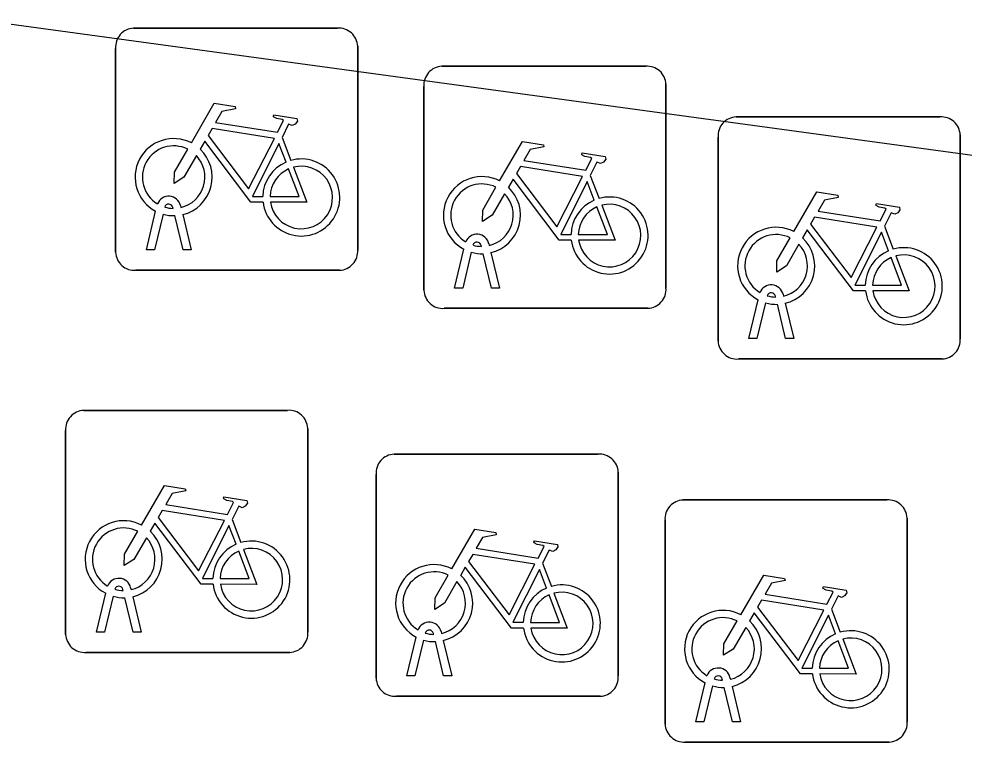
# Model space of a CAD drawing. Extents: x 155888 to 156864, y 383882 to 384671.
# Drawn here: x 156238.849 to 156242.748, y 383957.259 to 383960.244 of the extents above; entities that cross this region are included whole.
import ezdxf

# ---------------------------------------------------------------- set-up
doc = ezdxf.new("R2010")
doc.units = 0
doc.layers.add('IMGEO_Fietsenrek', color=7, linetype='Continuous')
doc.layers.add('IMGEO_Fietspad_gesloten', color=7, linetype='Continuous')

msp = doc.modelspace()

# ---------------------------------------------------------------- linework, layer by layer
at = {"layer": 'IMGEO_Fietsenrek'}
for p, q in [((156239.3219, 383960.2055), (156240.1628, 383960.2055)), ((156240.1628, 383960.2055), (156239.3219, 383960.2055)), ((156239.2475, 383959.2809), (156239.2475, 383960.1218)), ((156239.2475, 383960.1218), (156239.2475, 383959.2809)), ((156240.2465, 383960.1311), (156240.2465, 383959.2902)), ((156240.2465, 383959.2902), (156240.2465, 383960.1311)), ((156240.5939, 383960.0485), (156241.4348, 383960.0485)), ((156241.4348, 383960.0485), (156240.5939, 383960.0485)), ((156241.5185, 383959.9741), (156241.5185, 383959.1332)), ((156241.5185, 383959.1332), (156241.5185, 383959.9741)), ((156240.5195, 383959.1239), (156240.5195, 383959.9648)), ((156240.5195, 383959.9648), (156240.5195, 383959.1239)), ((156241.8079, 383959.8395), (156242.6488, 383959.8395)), ((156242.6488, 383959.8395), (156241.8079, 383959.8395)), ((156239.9342, 383959.7552), (156239.9705, 383959.66)), ((156241.7335, 383958.9149), (156241.7335, 383959.7558)), ((156241.7335, 383959.7558), (156241.7335, 383958.9149)), ((156242.7325, 383959.7651), (156242.7325, 383958.9242)), ((156242.7325, 383958.9242), (156242.7325, 383959.7651)), ((156241.2062, 383959.5982), (156241.2425, 383959.503)), ((156239.4849, 383959.4619), (156239.4839, 383959.4662)), ((156239.5156, 383959.4734), (156239.5174, 383959.4655)), ((156239.3745, 383959.2903), (156239.4128, 383959.4503)), ((156239.4432, 383959.4381), (156239.4079, 383959.2903)), ((156239.526, 383959.2903), (156239.4921, 383959.432)), ((156239.5244, 383959.4363), (156239.5594, 383959.2903)), ((156242.4202, 383959.3892), (156242.4565, 383959.294)), ((156240.7569, 383959.3049), (156240.7559, 383959.3092)), ((156240.7876, 383959.3164), (156240.7894, 383959.3085)), ((156239.4079, 383959.2903), (156239.3745, 383959.2903)), ((156239.5594, 383959.2903), (156239.526, 383959.2903)), ((156240.6465, 383959.1333), (156240.6848, 383959.2933)), ((156240.7152, 383959.2811), (156240.6799, 383959.1333)), ((156240.798, 383959.1333), (156240.7641, 383959.275)), ((156240.7964, 383959.2793), (156240.8314, 383959.1333)), ((156240.1721, 383959.2065), (156239.3312, 383959.2065)), ((156239.3312, 383959.2065), (156240.1721, 383959.2065)), ((156240.6799, 383959.1333), (156240.6465, 383959.1333)), ((156240.8314, 383959.1333), (156240.798, 383959.1333)), ((156241.8605, 383958.9243), (156241.8988, 383959.0843)), ((156241.9292, 383959.0721), (156241.8939, 383958.9243)), ((156241.9709, 383959.0959), (156241.9699, 383959.1002)), ((156242.0016, 383959.1074), (156242.0034, 383959.0995)), ((156242.0104, 383959.0703), (156242.0454, 383958.9243)), ((156241.4441, 383959.0495), (156240.6032, 383959.0495)), ((156240.6032, 383959.0495), (156241.4441, 383959.0495)), ((156242.012, 383958.9243), (156241.9781, 383959.066)), ((156241.8939, 383958.9243), (156241.8605, 383958.9243)), ((156242.0454, 383958.9243), (156242.012, 383958.9243)), ((156242.6581, 383958.8405), (156241.8172, 383958.8405)), ((156241.8172, 383958.8405), (156242.6581, 383958.8405)), ((156239.1159, 383958.6285), (156239.9568, 383958.6285)), ((156239.9568, 383958.6285), (156239.1159, 383958.6285)), ((156239.0415, 383957.7039), (156239.0415, 383958.5448)), ((156239.0415, 383958.5448), (156239.0415, 383957.7039)), ((156240.0405, 383958.5541), (156240.0405, 383957.7132)), ((156240.0405, 383957.7132), (156240.0405, 383958.5541)), ((156240.3969, 383958.4475), (156241.2378, 383958.4475)), ((156241.2378, 383958.4475), (156240.3969, 383958.4475)), ((156241.3215, 383958.3731), (156241.3215, 383957.5322)), ((156241.3215, 383957.5322), (156241.3215, 383958.3731)), ((156240.3225, 383957.5229), (156240.3225, 383958.3638)), ((156240.3225, 383958.3638), (156240.3225, 383957.5229)), ((156241.5889, 383958.2585), (156242.4298, 383958.2585)), ((156242.4298, 383958.2585), (156241.5889, 383958.2585)), ((156239.7282, 383958.1782), (156239.7645, 383958.083)), ((156241.5145, 383957.3339), (156241.5145, 383958.1748)), ((156241.5145, 383958.1748), (156241.5145, 383957.3339)), ((156242.5135, 383958.1841), (156242.5135, 383957.3432)), ((156242.5135, 383957.3432), (156242.5135, 383958.1841)), ((156241.0092, 383957.9972), (156241.0455, 383957.902)), ((156239.1685, 383957.7133), (156239.2068, 383957.8733)), ((156239.2372, 383957.8611), (156239.2019, 383957.7133)), ((156239.2789, 383957.8849), (156239.2779, 383957.8892)), ((156239.3096, 383957.8964), (156239.3114, 383957.8885)), ((156239.32, 383957.7133), (156239.2861, 383957.855)), ((156239.3184, 383957.8593), (156239.3534, 383957.7133)), ((156242.2012, 383957.8082), (156242.2375, 383957.713)), ((156239.2019, 383957.7133), (156239.1685, 383957.7133)), ((156239.3534, 383957.7133), (156239.32, 383957.7133)), ((156240.5599, 383957.7039), (156240.5589, 383957.7082)), ((156240.5906, 383957.7154), (156240.5924, 383957.7075)), ((156240.4495, 383957.5323), (156240.4878, 383957.6923)), ((156240.5182, 383957.6801), (156240.4829, 383957.5323)), ((156240.601, 383957.5323), (156240.5671, 383957.674)), ((156240.5994, 383957.6783), (156240.6344, 383957.5323)), ((156239.9661, 383957.6295), (156239.1252, 383957.6295)), ((156239.1252, 383957.6295), (156239.9661, 383957.6295)), ((156240.4829, 383957.5323), (156240.4495, 383957.5323)), ((156240.6344, 383957.5323), (156240.601, 383957.5323)), ((156241.7519, 383957.5149), (156241.7509, 383957.5192)), ((156241.7826, 383957.5264), (156241.7844, 383957.5185)), ((156241.6415, 383957.3433), (156241.6798, 383957.5033)), ((156241.7102, 383957.4911), (156241.6749, 383957.3433)), ((156241.793, 383957.3433), (156241.7591, 383957.485)), ((156241.7914, 383957.4893), (156241.8264, 383957.3433)), ((156241.2471, 383957.4485), (156240.4062, 383957.4485)), ((156240.4062, 383957.4485), (156241.2471, 383957.4485)), ((156241.6749, 383957.3433), (156241.6415, 383957.3433)), ((156241.8264, 383957.3433), (156241.793, 383957.3433)), ((156242.4391, 383957.2595), (156241.5982, 383957.2595)), ((156241.5982, 383957.2595), (156242.4391, 383957.2595))]:
    msp.add_line(p, q, dxfattribs=at)
for points in [[(156239.5601, 383959.7322), (156239.6548, 383959.8957), (156239.741, 383959.8819), (156239.7427, 383959.8732), (156239.6866, 383959.8623), (156239.6604, 383959.817), (156239.9156, 383959.7762)], [(156239.9156, 383959.7762), (156239.9406, 383959.825), (156239.9355, 383959.829), (156239.9123, 383959.8327), (156239.8996, 383959.8402), (156239.8986, 383959.8433), (156239.9008, 383959.8479), (156239.9956, 383959.8328), (156239.9979, 383959.8225), (156239.9885, 383959.8101), (156239.9761, 383959.8037), (156239.9616, 383959.8099), (156239.9342, 383959.7552)], [(156239.9027, 383959.751), (156239.6459, 383959.792), (156239.6292, 383959.7632), (156239.7962, 383959.5429), (156239.9027, 383959.751)], [(156239.8558, 383959.4875), (156239.8061, 383959.4876), (156239.6154, 383959.7393), (156239.5964, 383959.7065)], [(156240.8321, 383959.5752), (156240.9268, 383959.7387), (156241.013, 383959.7249), (156241.0147, 383959.7162), (156240.9586, 383959.7053), (156240.9324, 383959.66), (156241.1876, 383959.6192)], [(156239.5808, 383959.6797), (156239.5292, 383959.5905), (156239.4893, 383959.5645), (156239.4905, 383959.612), (156239.545, 383959.7062)], [(156239.9507, 383959.653), (156239.9214, 383959.7298), (156239.812, 383959.5117), (156239.8547, 383959.5116)], [(156241.1876, 383959.6192), (156241.2126, 383959.668), (156241.2075, 383959.672), (156241.1843, 383959.6757), (156241.1716, 383959.6832), (156241.1706, 383959.6863), (156241.1728, 383959.6909), (156241.2676, 383959.6758), (156241.2699, 383959.6655), (156241.2605, 383959.6531), (156241.2481, 383959.6467), (156241.2336, 383959.6529), (156241.2062, 383959.5982)], [(156239.8847, 383959.5115), (156240.0046, 383959.5113), (156239.9614, 383959.6249)], [(156239.9812, 383959.6318), (156240.0362, 383959.4872), (156239.8861, 383959.4875)], [(156241.1747, 383959.594), (156240.9179, 383959.635), (156240.9012, 383959.6062), (156241.0682, 383959.3859), (156241.1747, 383959.594)], [(156241.1278, 383959.3305), (156241.0781, 383959.3306), (156240.8874, 383959.5823), (156240.8684, 383959.5495)], [(156240.8528, 383959.5227), (156240.8012, 383959.4335), (156240.7613, 383959.4075), (156240.7625, 383959.455), (156240.817, 383959.5492)], [(156241.2227, 383959.496), (156241.1934, 383959.5728), (156241.084, 383959.3547), (156241.1267, 383959.3546)], [(156242.0461, 383959.3662), (156242.1408, 383959.5297), (156242.227, 383959.5159), (156242.2287, 383959.5072), (156242.1726, 383959.4963), (156242.1464, 383959.451), (156242.4016, 383959.4102)], [(156241.1567, 383959.3545), (156241.2766, 383959.3543), (156241.2334, 383959.4679)], [(156241.2532, 383959.4748), (156241.3082, 383959.3302), (156241.1581, 383959.3305)], [(156242.4016, 383959.4102), (156242.4266, 383959.459), (156242.4215, 383959.463), (156242.3983, 383959.4667), (156242.3856, 383959.4742), (156242.3846, 383959.4773), (156242.3868, 383959.4819), (156242.4816, 383959.4668), (156242.4839, 383959.4565), (156242.4745, 383959.4441), (156242.4621, 383959.4377), (156242.4476, 383959.4439), (156242.4202, 383959.3892)], [(156242.3887, 383959.385), (156242.1319, 383959.426), (156242.1152, 383959.3972), (156242.2822, 383959.1769), (156242.3887, 383959.385)], [(156242.3418, 383959.1215), (156242.2921, 383959.1216), (156242.1014, 383959.3733), (156242.0824, 383959.3405)], [(156242.4367, 383959.287), (156242.4074, 383959.3638), (156242.298, 383959.1457), (156242.3407, 383959.1456)], [(156242.0668, 383959.3137), (156242.0152, 383959.2245), (156241.9753, 383959.1985), (156241.9765, 383959.246), (156242.031, 383959.3402)], [(156242.4672, 383959.2658), (156242.5222, 383959.1212), (156242.3721, 383959.1215)], [(156242.3707, 383959.1455), (156242.4906, 383959.1453), (156242.4474, 383959.2589)], [(156239.3541, 383958.1552), (156239.4488, 383958.3187), (156239.535, 383958.3049), (156239.5367, 383958.2962), (156239.4806, 383958.2853), (156239.4544, 383958.24), (156239.7096, 383958.1992)], [(156239.7096, 383958.1992), (156239.7346, 383958.248), (156239.7295, 383958.252), (156239.7063, 383958.2557), (156239.6936, 383958.2632), (156239.6926, 383958.2663), (156239.6948, 383958.2709), (156239.7896, 383958.2558), (156239.7919, 383958.2455), (156239.7825, 383958.2331), (156239.7701, 383958.2267), (156239.7556, 383958.2329), (156239.7282, 383958.1782)], [(156239.6967, 383958.174), (156239.4399, 383958.215), (156239.4232, 383958.1862), (156239.5902, 383957.9659), (156239.6967, 383958.174)], [(156239.6498, 383957.9105), (156239.6001, 383957.9106), (156239.4094, 383958.1623), (156239.3904, 383958.1295)], [(156239.7447, 383958.076), (156239.7154, 383958.1528), (156239.606, 383957.9347), (156239.6487, 383957.9346)], [(156240.6351, 383957.9742), (156240.7298, 383958.1377), (156240.816, 383958.1239), (156240.8177, 383958.1152), (156240.7616, 383958.1043), (156240.7354, 383958.059), (156240.9906, 383958.0182)], [(156239.3748, 383958.1027), (156239.3232, 383958.0135), (156239.2833, 383957.9875), (156239.2845, 383958.035), (156239.339, 383958.1292)], [(156239.7752, 383958.0548), (156239.8302, 383957.9102), (156239.6801, 383957.9105)], [(156240.9906, 383958.0182), (156241.0156, 383958.067), (156241.0105, 383958.071), (156240.9873, 383958.0747), (156240.9746, 383958.0822), (156240.9736, 383958.0853), (156240.9758, 383958.0899), (156241.0706, 383958.0748), (156241.0729, 383958.0645), (156241.0635, 383958.0521), (156241.0511, 383958.0457), (156241.0366, 383958.0519), (156241.0092, 383957.9972)], [(156239.6787, 383957.9345), (156239.7986, 383957.9343), (156239.7554, 383958.0479)], [(156240.9777, 383957.993), (156240.7209, 383958.034), (156240.7042, 383958.0052), (156240.8712, 383957.7849), (156240.9777, 383957.993)], [(156240.9308, 383957.7295), (156240.8811, 383957.7296), (156240.6904, 383957.9813), (156240.6714, 383957.9485)], [(156240.6558, 383957.9217), (156240.6042, 383957.8325), (156240.5643, 383957.8065), (156240.5655, 383957.854), (156240.62, 383957.9482)], [(156241.0257, 383957.895), (156240.9964, 383957.9718), (156240.887, 383957.7537), (156240.9297, 383957.7536)], [(156241.8271, 383957.7852), (156241.9218, 383957.9487), (156242.008, 383957.9349), (156242.0097, 383957.9262), (156241.9536, 383957.9153), (156241.9274, 383957.87), (156242.1826, 383957.8292)], [(156242.1826, 383957.8292), (156242.2076, 383957.878), (156242.2025, 383957.882), (156242.1793, 383957.8857), (156242.1666, 383957.8932), (156242.1656, 383957.8963), (156242.1678, 383957.9009), (156242.2626, 383957.8858), (156242.2649, 383957.8755), (156242.2555, 383957.8631), (156242.2431, 383957.8567), (156242.2286, 383957.8629), (156242.2012, 383957.8082)], [(156240.9597, 383957.7535), (156241.0796, 383957.7533), (156241.0364, 383957.8669)], [(156241.0562, 383957.8738), (156241.1112, 383957.7292), (156240.9611, 383957.7295)], [(156242.1697, 383957.804), (156241.9129, 383957.845), (156241.8962, 383957.8162), (156242.0632, 383957.5959), (156242.1697, 383957.804)], [(156242.1228, 383957.5405), (156242.0731, 383957.5406), (156241.8824, 383957.7923), (156241.8634, 383957.7595)], [(156242.2177, 383957.706), (156242.1884, 383957.7828), (156242.079, 383957.5647), (156242.1217, 383957.5646)], [(156241.8478, 383957.7327), (156241.7962, 383957.6435), (156241.7563, 383957.6175), (156241.7575, 383957.665), (156241.812, 383957.7592)], [(156242.1517, 383957.5645), (156242.2716, 383957.5643), (156242.2284, 383957.6779)], [(156242.2482, 383957.6848), (156242.3032, 383957.5402), (156242.1531, 383957.5405)]]:
    msp.add_lwpolyline(points, dxfattribs=at)
for centre, radius, start, end in [((156239.3252, 383960.1276), 0.0779, 92.4484, 184.2845), ((156239.3252, 383960.1276), 0.0779, 92.4484, 184.2845), ((156240.1686, 383960.1278), 0.0779, 2.4484, 94.2845), ((156240.1686, 383960.1278), 0.0779, 2.4484, 94.2845), ((156240.5972, 383959.9706), 0.0779, 92.4484, 184.2845), ((156240.5972, 383959.9706), 0.0779, 92.4484, 184.2845), ((156241.4406, 383959.9708), 0.0779, 2.4484, 94.2845), ((156241.4406, 383959.9708), 0.0779, 2.4484, 94.2845), ((156241.8112, 383959.7616), 0.0779, 92.4484, 184.2845), ((156241.8112, 383959.7616), 0.0779, 92.4484, 184.2845), ((156242.6546, 383959.7618), 0.0779, 2.4484, 94.2845), ((156242.6546, 383959.7618), 0.0779, 2.4484, 94.2845), ((156239.4871, 383959.5909), 0.159, 62.6766, 242.1369), ((156239.4871, 383959.5909), 0.129, 63.3192, 238.903), ((156239.4871, 383959.5909), 0.159, 283.5766, 46.6042), ((156239.4871, 383959.5909), 0.129, 283.6043, 43.4302), ((156240.0137, 383959.5069), 0.159, 187.0065, 105.7708), ((156240.0137, 383959.5069), 0.159, 113.3408, 178.3217), ((156240.0137, 383959.5069), 0.129, 113.923, 177.9556), ((156240.0137, 383959.5069), 0.129, 188.6715, 104.5883), ((156240.7591, 383959.4339), 0.159, 62.6766, 242.1369), ((156240.7591, 383959.4339), 0.129, 63.3192, 238.903), ((156240.7591, 383959.4339), 0.159, 283.5766, 46.6042), ((156239.4669, 383959.4623), 0.0499, 12.8025, 158.6934), ((156240.7591, 383959.4339), 0.129, 283.6043, 43.4302), ((156241.2857, 383959.3499), 0.159, 187.0065, 105.7708), ((156239.4669, 383959.4623), 0.0174, 12.8025, 163.4502), ((156239.4871, 383959.5909), 0.129, 253.415, 269.0204), ((156241.2857, 383959.3499), 0.159, 113.3408, 178.3217), ((156241.2857, 383959.3499), 0.129, 113.923, 177.9556), ((156241.2857, 383959.3499), 0.129, 188.6715, 104.5883), ((156239.4871, 383959.5909), 0.159, 253.9967, 271.7867), ((156241.9731, 383959.2249), 0.159, 62.6766, 242.1369), ((156240.7389, 383959.3053), 0.0499, 12.8025, 158.6934), ((156241.9731, 383959.2249), 0.129, 63.3192, 238.903), ((156240.7389, 383959.3053), 0.0174, 12.8025, 163.4502), ((156240.7591, 383959.4339), 0.129, 253.415, 269.0204), ((156241.9731, 383959.2249), 0.129, 283.6043, 43.4302), ((156241.9731, 383959.2249), 0.159, 283.5766, 46.6042), ((156239.3254, 383959.2842), 0.0779, 182.4484, 274.2845), ((156239.3254, 383959.2842), 0.0779, 182.4484, 274.2845), ((156240.1688, 383959.2844), 0.0779, 272.4484, 4.2845), ((156240.1688, 383959.2844), 0.0779, 272.4484, 4.2845), ((156240.7591, 383959.4339), 0.159, 253.9967, 271.7867), ((156242.4997, 383959.1409), 0.159, 113.3408, 178.3217), ((156242.4997, 383959.1409), 0.159, 187.0065, 105.7708), ((156242.4997, 383959.1409), 0.129, 188.6715, 104.5883), ((156242.4997, 383959.1409), 0.129, 113.923, 177.9556), ((156240.5974, 383959.1272), 0.0779, 182.4484, 274.2845), ((156240.5974, 383959.1272), 0.0779, 182.4484, 274.2845), ((156241.4408, 383959.1274), 0.0779, 272.4484, 4.2845), ((156241.4408, 383959.1274), 0.0779, 272.4484, 4.2845), ((156241.9529, 383959.0963), 0.0499, 12.8025, 158.6934), ((156241.9529, 383959.0963), 0.0174, 12.8025, 163.4502), ((156241.9731, 383959.2249), 0.159, 253.9967, 271.7867), ((156241.9731, 383959.2249), 0.129, 253.415, 269.0204), ((156241.8114, 383958.9182), 0.0779, 182.4484, 274.2845), ((156241.8114, 383958.9182), 0.0779, 182.4484, 274.2845), ((156242.6548, 383958.9184), 0.0779, 272.4484, 4.2845), ((156242.6548, 383958.9184), 0.0779, 272.4484, 4.2845), ((156239.1192, 383958.5506), 0.0779, 92.4484, 184.2845), ((156239.1192, 383958.5506), 0.0779, 92.4484, 184.2845), ((156239.9626, 383958.5508), 0.0779, 2.4484, 94.2845), ((156239.9626, 383958.5508), 0.0779, 2.4484, 94.2845), ((156240.4002, 383958.3696), 0.0779, 92.4484, 184.2845), ((156240.4002, 383958.3696), 0.0779, 92.4484, 184.2845), ((156241.2436, 383958.3698), 0.0779, 2.4484, 94.2845), ((156241.2436, 383958.3698), 0.0779, 2.4484, 94.2845), ((156241.5922, 383958.1806), 0.0779, 92.4484, 184.2845), ((156241.5922, 383958.1806), 0.0779, 92.4484, 184.2845), ((156242.4356, 383958.1808), 0.0779, 2.4484, 94.2845), ((156242.4356, 383958.1808), 0.0779, 2.4484, 94.2845), ((156239.2811, 383958.0139), 0.159, 62.6766, 242.1369), ((156239.2811, 383958.0139), 0.129, 63.3192, 238.903), ((156239.2811, 383958.0139), 0.129, 283.6043, 43.4302), ((156239.2811, 383958.0139), 0.159, 283.5766, 46.6042), ((156239.8077, 383957.9299), 0.159, 113.3408, 178.3217), ((156239.8077, 383957.9299), 0.159, 187.0065, 105.7708), ((156239.8077, 383957.9299), 0.129, 188.6715, 104.5883), ((156239.8077, 383957.9299), 0.129, 113.923, 177.9556), ((156240.5621, 383957.8329), 0.159, 62.6766, 242.1369), ((156240.5621, 383957.8329), 0.129, 63.3192, 238.903), ((156240.5621, 383957.8329), 0.159, 283.5766, 46.6042), ((156239.2609, 383957.8853), 0.0499, 12.8025, 158.6934), ((156239.2609, 383957.8853), 0.0174, 12.8025, 163.4502), ((156240.5621, 383957.8329), 0.129, 283.6043, 43.4302), ((156241.0887, 383957.7489), 0.159, 187.0065, 105.7708), ((156239.2811, 383958.0139), 0.159, 253.9967, 271.7867), ((156239.2811, 383958.0139), 0.129, 253.415, 269.0204), ((156241.0887, 383957.7489), 0.159, 113.3408, 178.3217), ((156241.0887, 383957.7489), 0.129, 113.923, 177.9556), ((156241.0887, 383957.7489), 0.129, 188.6715, 104.5883), ((156241.7541, 383957.6439), 0.159, 62.6766, 242.1369), ((156240.5419, 383957.7043), 0.0499, 12.8025, 158.6934), ((156241.7541, 383957.6439), 0.129, 63.3192, 238.903), ((156241.7541, 383957.6439), 0.159, 283.5766, 46.6042), ((156239.1194, 383957.7072), 0.0779, 182.4484, 274.2845), ((156239.1194, 383957.7072), 0.0779, 182.4484, 274.2845), ((156239.9628, 383957.7074), 0.0779, 272.4484, 4.2845), ((156239.9628, 383957.7074), 0.0779, 272.4484, 4.2845), ((156240.5419, 383957.7043), 0.0174, 12.8025, 163.4502), ((156240.5621, 383957.8329), 0.129, 253.415, 269.0204), ((156241.7541, 383957.6439), 0.129, 283.6043, 43.4302), ((156242.2807, 383957.5599), 0.159, 113.3408, 178.3217), ((156242.2807, 383957.5599), 0.159, 187.0065, 105.7708), ((156240.5621, 383957.8329), 0.159, 253.9967, 271.7867), ((156242.2807, 383957.5599), 0.129, 113.923, 177.9556), ((156242.2807, 383957.5599), 0.129, 188.6715, 104.5883), ((156241.7339, 383957.5153), 0.0499, 12.8025, 158.6934), ((156240.4004, 383957.5262), 0.0779, 182.4484, 274.2845), ((156240.4004, 383957.5262), 0.0779, 182.4484, 274.2845), ((156241.2438, 383957.5264), 0.0779, 272.4484, 4.2845), ((156241.2438, 383957.5264), 0.0779, 272.4484, 4.2845), ((156241.7339, 383957.5153), 0.0174, 12.8025, 163.4502), ((156241.7541, 383957.6439), 0.129, 253.415, 269.0204), ((156241.7541, 383957.6439), 0.159, 253.9967, 271.7867), ((156241.5924, 383957.3372), 0.0779, 182.4484, 274.2845), ((156241.5924, 383957.3372), 0.0779, 182.4484, 274.2845), ((156242.4358, 383957.3374), 0.0779, 272.4484, 4.2845), ((156242.4358, 383957.3374), 0.0779, 272.4484, 4.2845)]:
    msp.add_arc(centre, radius, start, end, dxfattribs=at)
at = {"layer": 'IMGEO_Fietspad_gesloten'}
msp.add_lwpolyline([(156238.656, 383960.244), (156256.907, 383957.756)], dxfattribs=at)

doc.saveas('drawing.dxf')
